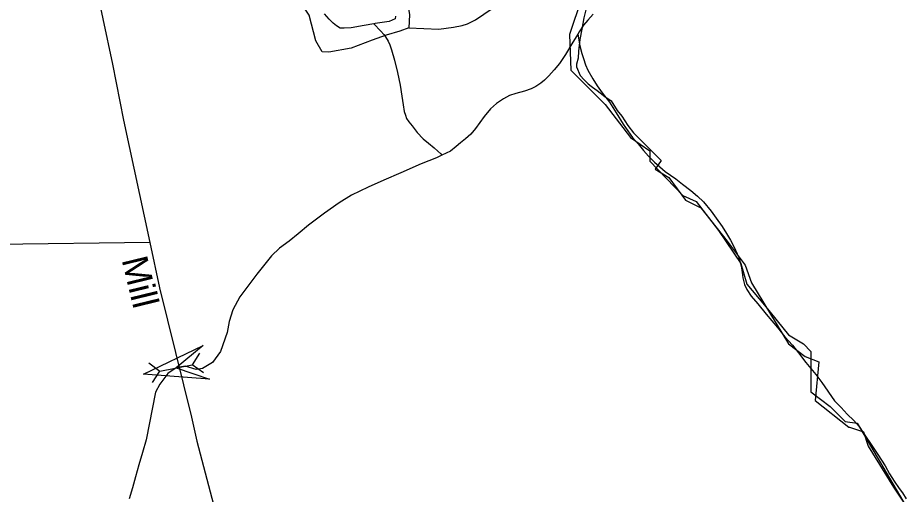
# Model space of a CAD drawing. Extents: x 2220236 to 2384410, y 720751 to 894131.
# Drawn here: x 2332894 to 2336168, y 835505 to 837260 of the extents above; entities that cross this region are included whole.
import ezdxf

# ---------------------------------------------------------------- set-up
doc = ezdxf.new("R2010")
doc.units = 0
doc.layers.add('Default', color=7, linetype='Continuous')

msp = doc.modelspace()

# ---------------------------------------------------------------- linework, layer by layer
at = {"layer": 'Default'}
for p, q in [((2333381, 836432.8), (2332196.4, 836417.1)), ((2333564.1, 836024.3), (2333536.7, 835981.6)), ((2333376.7, 835988.8), (2333417.9, 835959.1)), ((2333417.9, 835959.1), (2333536.7, 835981.6)), ((2333577.9, 835951.9), (2333536.7, 835981.6)), ((2333390.4, 835916.4), (2333417.9, 835959.1))]:
    msp.add_line(p, q, dxfattribs=at)
for points in [[(2332963.2, 838478.8), (2333004.5, 838339.7), (2333078.3, 837953.3), (2333171.7, 837424.4), (2333243.2, 837089.2), (2333283.3, 836883.2), (2333381, 836432.8)], [(2333954.9, 838262.1), (2333969.8, 838182.3), (2334011, 837924.8), (2334055.9, 837683.4), (2334085.3, 837565.9), (2334097.6, 837542), (2334126, 837508.4), (2334232.8, 837441.7), (2334285.1, 837400.2), (2334321.8, 837350.7), (2334330.2, 837316.8), (2334336.8, 837271.1), (2334335.4, 837223)], [(2334335.4, 837223), (2334301.5, 837210.6), (2334251.7, 837196), (2334200, 837177.4), (2334122.5, 837148.5), (2334040.5, 837132.8), (2334016.1, 837134.6), (2333991.7, 837174.7), (2333967.2, 837269), (2333955, 837288.2), (2333923.6, 837309.2), (2333878.3, 837337.1), (2333822.4, 837379), (2333770.1, 837417.4), (2333731.7, 837441.8), (2333696.8, 837447.1), (2333648, 837452.3), (2333571.2, 837450.6), (2333477, 837447.1), (2333320, 837433.1), (2333171.7, 837424.4)], [(2334970.6, 837330.9), (2334926.6, 837198.9), (2334932.1, 837067), (2335058.4, 836940.6), (2335151.8, 836819.6), (2335223.2, 836770.2), (2335223.2, 836731.7), (2335344.1, 836605.3), (2335393.5, 836583.3), (2335475.4, 836476.6), (2335557.8, 836355.6), (2335579.7, 836278.7), (2335645.7, 836201.7), (2335733.6, 836091.8), (2335788.5, 836058.8), (2335816, 836031.3), (2335816, 835882.9), (2335887.4, 835827.9), (2335942.3, 835772.9), (2335986.2, 835767.5), (2336167.5, 835459.6)], [(2334335.4, 837223), (2334445.4, 837218.3), (2334499.2, 837224.9), (2334531.1, 837231.4), (2334551.1, 837237.6), (2334580.9, 837251.8), (2334642.4, 837294.6)], [(2334992.2, 837308.6), (2334980, 837259.2), (2334972, 837218), (2334965.2, 837179.9), (2334960.2, 837136.6), (2334959, 837110.9), (2334952.2, 837089.6), (2334952.2, 837087.3), (2334952.8, 837079.7), (2334965.8, 837047.3), (2334981.2, 837031.4), (2334996.2, 837016.7), (2335006.2, 837008.4), (2335011, 837004.4), (2335028.2, 836991.6), (2335056.8, 836970.6), (2335080.5, 836953.5), (2335103, 836918.8), (2335119.8, 836897.2), (2335142, 836862.6), (2335162.5, 836836.2), (2335170, 836828.8), (2335264, 836734.4), (2335242.8, 836702.6), (2335292.5, 836671.6), (2335354, 836588.8), (2335356.2, 836587.6), (2335410.8, 836560.6), (2335508.2, 836437.1), (2335574.5, 836349.4), (2335598, 836283.4), (2335734.2, 836059.6), (2335795.2, 836012.7), (2335845.8, 835992.6), (2335832.5, 835850.3), (2335955.5, 835752.6), (2335958, 835751.8), (2336009.5, 835734.9), (2336026.8, 835682.5), (2336121, 835530.9), (2336167.2, 835461.9)], [(2334992.2, 837308.6), (2334980, 837259.2), (2334972, 837218), (2334965.2, 837179.9), (2334960.2, 837136.6), (2334959, 837110.9), (2334952.2, 837089.6), (2334952.2, 837087.3), (2334952.8, 837079.7), (2334965.8, 837047.3), (2334981.2, 837031.4), (2334996.2, 837016.7), (2335006.2, 837008.4), (2335011, 837004.4), (2335028.2, 836991.6), (2335056.8, 836970.6), (2335080.5, 836953.5), (2335103, 836918.8), (2335119.8, 836897.2), (2335142, 836862.6), (2335162.5, 836836.2), (2335170, 836828.8), (2335264, 836734.4), (2335242.8, 836702.6), (2335292.5, 836671.6), (2335354, 836588.8), (2335356.2, 836587.6), (2335410.8, 836560.6), (2335508.2, 836437.1), (2335574.5, 836349.4), (2335598, 836283.4), (2335734.2, 836059.6), (2335795.2, 836012.7), (2335845.8, 835992.6), (2335832.5, 835850.3), (2335955.5, 835752.6), (2335958, 835751.8), (2336009.5, 835734.9), (2336026.8, 835682.5), (2336121, 835530.9), (2336167.2, 835461.9)], [(2334205.8, 837238), (2334170.3, 837231), (2334122.4, 837222.5), (2334096.5, 837222.1), (2334082.4, 837221.5), (2334068.2, 837230.1), (2334056.4, 837239.5), (2334041.9, 837255.3), (2334023.7, 837274.9)], [(2334286, 837265.9), (2334285.1, 837256), (2334262.2, 837246.2), (2334210.3, 837239.2), (2334205.8, 837238)], [(2335014.1, 837272.7), (2334994.3, 837250.6), (2334978.3, 837232.9), (2334962.9, 837208.3), (2334957.3, 837199.8)], [(2334205.8, 837238), (2334232.1, 837211.2), (2334242.8, 837197.9), (2334248.8, 837189.9), (2334258.9, 837173.9), (2334265.1, 837160), (2334271.4, 837142.2), (2334281.8, 837104.3), (2334292.5, 837058.8), (2334303, 837012.2), (2334309.6, 836970.8), (2334313.8, 836938.8), (2334318.1, 836914.4), (2334322.3, 836900.8), (2334326.4, 836888.5), (2334334.8, 836876.7), (2334346.9, 836861.4), (2334365.2, 836837.6), (2334387.5, 836813.8), (2334407.6, 836797.6), (2334427.6, 836780.4), (2334441.9, 836768.5), (2334452.2, 836758.4), (2334456, 836753.6)], [(2334957.3, 837199.8), (2334935.1, 837164.5), (2334911.8, 837124.1), (2334890.2, 837091.4), (2334870.5, 837067.6), (2334850.7, 837045.5), (2334834.9, 837030.7), (2334821, 837018.7), (2334803.1, 837006.4), (2334785, 836998.5), (2334761.4, 836990), (2334729.3, 836981.4), (2334705.6, 836973.9), (2334683.5, 836961.5), (2334657.9, 836944.7), (2334636.1, 836924.1), (2334612.3, 836896.2), (2334596.8, 836874.3), (2334580.9, 836852.3), (2334563.1, 836831.9), (2334543.5, 836813.7), (2334525.7, 836799.1), (2334509.2, 836785.3), (2334487.9, 836768.7), (2334456, 836753.6)], [(2334957.3, 837199.8), (2334965.3, 837156.8), (2334971.7, 837128.2), (2334978, 837110.4), (2334986.2, 837087.1), (2334994.3, 837066.8), (2335012.6, 837034.7), (2335029.1, 837009.1), (2335047.6, 836983.6), (2335073.9, 836949.6), (2335098.8, 836910.2), (2335125.1, 836868.6), (2335159.3, 836818.5), (2335179.6, 836795.4), (2335200, 836771.6), (2335218.2, 836750.3), (2335240.5, 836728.3), (2335279, 836694.4), (2335319.2, 836666.5), (2335343.6, 836647.2), (2335373.8, 836623.8), (2335397.9, 836603.4), (2335420.1, 836582), (2335448.7, 836548.1), (2335466.8, 836522.5), (2335489.5, 836490.7), (2335505.6, 836465.1), (2335520.1, 836441), (2335532.2, 836417.6), (2335550.6, 836377.3), (2335559.1, 836345.8), (2335563.4, 836321.4), (2335565.5, 836301.7), (2335572, 836278.1), (2335580, 836259.7), (2335596.5, 836234.1), (2335620.9, 836206.2), (2335652, 836168.1), (2335693.7, 836118.9), (2335720, 836085.5), (2335748.6, 836053.9), (2335771.1, 836026.2), (2335797.5, 835990.2), (2335834, 835946.8), (2335856.3, 835917.1), (2335903, 835849.5), (2335927.3, 835824.2), (2335949.6, 835800.5), (2335973.9, 835776.9), (2335994.2, 835754.7), (2336010.6, 835730.8), (2336043.1, 835681.2), (2336063.4, 835651.6), (2336090, 835610), (2336106.4, 835580.4), (2336122.5, 835553.9), (2336141, 835526.7), (2336153.2, 835510.8), (2336167.6, 835488.4)], [(2334456, 836753.6), (2334436.3, 836744.6), (2334380.5, 836721.7), (2334305, 836688.4), (2334243.1, 836661.9), (2334185.1, 836636.5), (2334123.9, 836606.1), (2334078.2, 836578), (2334023.6, 836540.6), (2333965.3, 836496.3), (2333927.6, 836464.5), (2333893.9, 836437.5), (2333858.2, 836411.5), (2333828.5, 836383.3), (2333799.1, 836346.7), (2333775.4, 836316.2), (2333741.8, 836272.1), (2333711.9, 836232.5), (2333686.9, 836184.7), (2333673, 836141.5), (2333665.3, 836101.4), (2333640.6, 836030.5), (2333611.4, 835990.4), (2333574.4, 835968.8), (2333551.3, 835964.2), (2333511.2, 835976.5), (2333477.3, 835970.3), (2333446.5, 835950.3), (2333417.2, 835910.2), (2333401.8, 835880.9), (2333366.8, 835705.4), (2333353.3, 835658.9), (2333339.7, 835613.3), (2333327.4, 835569.2), (2333316.6, 835528.7), (2333304.8, 835488.8)], [(2333381, 836432.8), (2333415.9, 836265.2), (2333534.6, 835788.6), (2333553.7, 835701.3), (2333620.9, 835444.7), (2333730.8, 835001.2), (2333795.4, 834732.4), (2333890.5, 834369.3), (2334070, 833678.9)]]:
    msp.add_lwpolyline(points, dxfattribs=at)
msp.add_lwpolyline([(2333600.6, 835929.4), (2333357.5, 835947.7), (2333577.2, 836053.4), (2333477.3, 835970.3)], close=True, dxfattribs=at)

# ---------------------------------------------------------------- texts
msp.add_text('Mill', height=95, rotation=283.6663, dxfattribs=at).set_placement((2333276.4, 836369))

doc.saveas('drawing.dxf')
